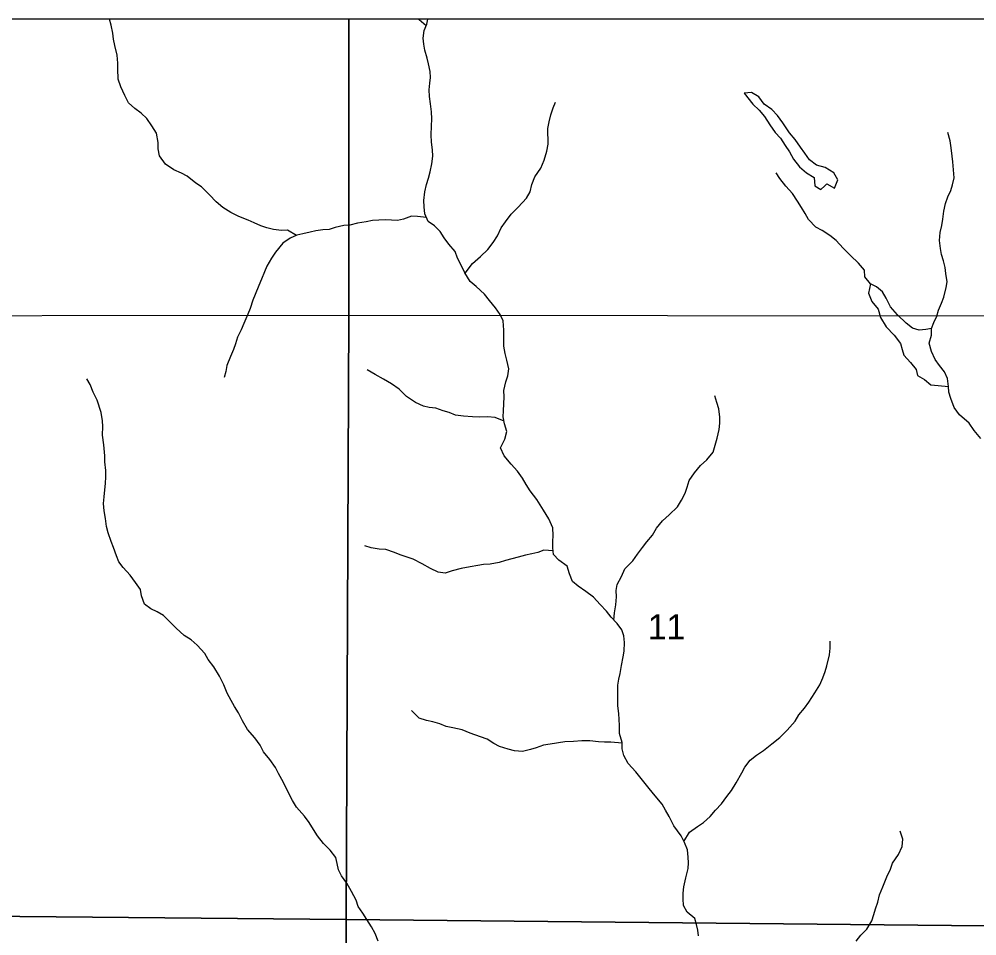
# Model space of a CAD drawing. Extents: x -10 to 158, y 8 to 33.
# Drawn here: x 3.865 to 5.456, y 19.378 to 20.9 of the extents above; entities that cross this region are included whole.
import ezdxf

# ---------------------------------------------------------------- set-up
doc = ezdxf.new("R2010")
doc.units = 0
for name, color, linetype in [('GM_X_Corporation', 7, 'Continuous'), ('GM_X_Minor_Lake', 7, 'Continuous'), ('GM_X_Minor_River', 7, 'Continuous'), ('GM_X_Section_Text', 7, 'Continuous')]:
    doc.layers.add(name, color=color, linetype=linetype)

msp = doc.modelspace()

# ---------------------------------------------------------------- linework, layer by layer
at = {"layer": 'GM_X_Corporation'}
for points in [[(4.4126, 20.9), (3.3964, 20.9), (3.3928, 20.4074), (4.4129, 20.4084)], [(5.4715, 20.9), (4.4126, 20.9), (4.4129, 20.4084), (5.4711, 20.4076)], [(3.3928, 20.4074), (4.4129, 20.4084), (4.4084, 19.4053), (3.384, 19.4149)], [(5.4711, 20.4076), (5.4696, 19.3951), (4.4084, 19.4053), (4.4129, 20.4084)], [(3.384, 19.4149), (4.4084, 19.4053), (4.4097, 18.3961), (3.3747, 18.3999)], [(5.4696, 19.3951), (5.4623, 18.3997), (4.4097, 18.3961), (4.4084, 19.4053)]]:
    msp.add_lwpolyline(points, close=True, dxfattribs=at)
at = {"layer": 'GM_X_Minor_Lake'}
for points in [[(5.203, 20.6233), (5.2067, 20.6267), (5.2193, 20.6196), (5.2245, 20.6332), (5.218, 20.645), (5.2036, 20.6536), (5.1895, 20.6577), (5.1777, 20.6664), (5.1697, 20.6774), (5.1628, 20.6876), (5.1536, 20.7004), (5.1445, 20.7114), (5.1334, 20.7277), (5.1246, 20.7401), (5.115, 20.7503), (5.1021, 20.759), (5.0933, 20.7711), (5.0815, 20.7783), (5.069, 20.7774)], [(5.069, 20.7774), (5.0835, 20.7589), (5.0942, 20.7487), (5.1029, 20.7385), (5.1117, 20.7245), (5.1209, 20.712), (5.1297, 20.7022), (5.1373, 20.6901), (5.1442, 20.6795), (5.1511, 20.6674), (5.161, 20.6546), (5.1729, 20.6448), (5.1854, 20.6369), (5.1866, 20.6236), (5.1965, 20.6172), (5.203, 20.6233)], [(5.2789, 20.4607), (5.2755, 20.4449), (5.2813, 20.4313), (5.2916, 20.4188), (5.2954, 20.4048), (5.305, 20.3893), (5.3183, 20.3753), (5.3287, 20.3617), (5.3317, 20.3519), (5.3344, 20.342), (5.3455, 20.33), (5.3547, 20.3182), (5.357, 20.3084), (5.3688, 20.302), (5.3791, 20.2929), (5.3916, 20.2918), (5.4083, 20.2905)], [(5.4083, 20.2905), (5.4071, 20.3034), (5.4017, 20.3143), (5.3933, 20.3253), (5.3864, 20.3351), (5.3802, 20.3483), (5.3764, 20.3619), (5.3801, 20.3752), (5.3804, 20.3866), (5.3709, 20.385), (5.3599, 20.3835), (5.3485, 20.3868), (5.3382, 20.3955), (5.324, 20.409), (5.3122, 20.4226), (5.3052, 20.437), (5.2987, 20.4475), (5.2888, 20.4558), (5.2789, 20.4607)]]:
    msp.add_lwpolyline(points, dxfattribs=at)
at = {"layer": 'GM_X_Minor_River'}
for points in [[(4.3255, 20.5411), (4.3108, 20.5496), (4.301, 20.5491), (4.2873, 20.5506), (4.2766, 20.5535), (4.2667, 20.5572), (4.2557, 20.5621), (4.2454, 20.5662), (4.2302, 20.5726), (4.2169, 20.5793), (4.2035, 20.5876), (4.1924, 20.597), (4.1813, 20.6083), (4.168, 20.6215), (4.1584, 20.6275), (4.1443, 20.6395), (4.1348, 20.6444), (4.1218, 20.65), (4.1081, 20.6594), (4.0985, 20.673), (4.0962, 20.6847), (4.0961, 20.695), (4.093, 20.7105), (4.0853, 20.7229), (4.0772, 20.735), (4.0677, 20.7441), (4.0574, 20.7516), (4.0467, 20.761), (4.0405, 20.7735), (4.034, 20.7879), (4.0297, 20.8003), (4.0292, 20.8174), (4.0292, 20.8269), (4.0279, 20.8402), (4.024, 20.8561), (4.0221, 20.867), (4.0209, 20.8769), (4.0177, 20.8898), (4.0151, 20.9)], [(4.5409, 20.8888), (4.5295, 20.8988), (4.5276, 20.9)], [(4.669, 20.2398), (4.6693, 20.2496), (4.6707, 20.2731), (4.6703, 20.2834), (4.6732, 20.2978), (4.6769, 20.3081), (4.6784, 20.3195), (4.6752, 20.3342), (4.6725, 20.3448), (4.6702, 20.357), (4.67, 20.3835), (4.6687, 20.3994), (4.6637, 20.41), (4.6564, 20.421), (4.6465, 20.433), (4.6381, 20.4436), (4.6239, 20.4564), (4.6144, 20.4647), (4.6052, 20.479), (4.5986, 20.4927), (4.5932, 20.5032), (4.589, 20.5146), (4.5787, 20.5267), (4.571, 20.5369), (4.5645, 20.5478), (4.5549, 20.5569), (4.5442, 20.564), (4.5388, 20.5768), (4.5376, 20.5886), (4.5372, 20.5992), (4.5386, 20.6133), (4.5416, 20.6258), (4.5449, 20.6361), (4.5475, 20.6463), (4.5505, 20.6596), (4.5519, 20.6725), (4.5514, 20.6831), (4.5498, 20.696), (4.5494, 20.7081), (4.55, 20.7222), (4.5503, 20.7343), (4.5499, 20.7461), (4.5483, 20.7593), (4.5467, 20.7715), (4.5462, 20.7825), (4.5473, 20.7938), (4.548, 20.8033), (4.5479, 20.8132), (4.5452, 20.8257), (4.5428, 20.8355), (4.539, 20.8488), (4.537, 20.8586), (4.5362, 20.8685), (4.538, 20.8814), (4.5421, 20.8917), (4.5437, 20.9)], [(4.6057, 20.4782), (4.618, 20.4943), (4.6312, 20.5061), (4.6437, 20.5176), (4.6523, 20.529), (4.6595, 20.5405), (4.6658, 20.5538), (4.673, 20.5637), (4.682, 20.5763), (4.6941, 20.5881), (4.7076, 20.603), (4.7136, 20.6133), (4.7166, 20.6258), (4.7218, 20.6383), (4.7316, 20.6528), (4.7372, 20.6661), (4.7413, 20.681), (4.7435, 20.6923), (4.7433, 20.7185), (4.7455, 20.7295), (4.7481, 20.7413), (4.7522, 20.7527), (4.7556, 20.7622)], [(5.3804, 20.3866), (5.3841, 20.3965), (5.389, 20.4068), (5.3919, 20.4167), (5.3968, 20.4288), (5.4009, 20.4387), (5.4046, 20.4543), (5.4061, 20.4642), (5.4041, 20.4778), (5.4032, 20.488), (5.4001, 20.4986), (5.397, 20.5096), (5.3954, 20.5191), (5.3938, 20.5327), (5.3949, 20.5456), (5.3975, 20.5574), (5.3989, 20.568), (5.4007, 20.581), (5.4033, 20.5939), (5.4074, 20.6049), (5.4123, 20.6155), (5.4152, 20.625), (5.4178, 20.6368), (5.417, 20.6501), (5.4158, 20.663), (5.4146, 20.6728), (5.4129, 20.6865), (5.411, 20.6982), (5.4075, 20.7118)], [(5.4268, 20.2432), (5.4177, 20.2556), (5.4123, 20.2704), (5.4092, 20.2806), (5.4083, 20.2905), (5.4071, 20.3034), (5.4017, 20.3143), (5.3933, 20.3253), (5.3864, 20.3351), (5.3802, 20.3483), (5.3764, 20.3619), (5.3801, 20.3752), (5.3804, 20.3866), (5.3709, 20.385), (5.3599, 20.3835), (5.3485, 20.3868), (5.3382, 20.3955), (5.324, 20.409), (5.3122, 20.4226), (5.3052, 20.437), (5.2987, 20.4475), (5.2888, 20.4558), (5.2789, 20.4607), (5.2693, 20.4724), (5.2692, 20.4834), (5.2589, 20.4947), (5.2455, 20.5075), (5.2337, 20.5196), (5.2222, 20.5324), (5.2115, 20.5407), (5.1989, 20.5493), (5.1883, 20.5545), (5.176, 20.5677), (5.1703, 20.5776), (5.1641, 20.5874), (5.1576, 20.598), (5.1492, 20.6104), (5.1381, 20.6229), (5.1285, 20.6353), (5.1224, 20.6451)], [(4.5414, 20.5707), (4.5267, 20.5722), (4.5165, 20.5729), (4.5036, 20.5679), (4.4937, 20.5656), (4.4835, 20.5666), (4.4736, 20.5669), (4.4622, 20.5661), (4.452, 20.5657), (4.4414, 20.5637), (4.4273, 20.5613), (4.4144, 20.5582), (4.4046, 20.5574), (4.3902, 20.5539), (4.3799, 20.5508), (4.3697, 20.5503), (4.3579, 20.5484), (4.3484, 20.5464), (4.3363, 20.5437), (4.3261, 20.5413), (4.3151, 20.5363), (4.303, 20.5283), (4.2906, 20.5134), (4.2842, 20.5035), (4.2767, 20.4902), (4.2726, 20.4807), (4.2677, 20.4685), (4.2632, 20.4579), (4.2569, 20.443), (4.2531, 20.4335), (4.249, 20.4198), (4.2449, 20.4103), (4.2382, 20.3947), (4.2337, 20.3841), (4.2277, 20.3719), (4.2244, 20.3613), (4.221, 20.3514), (4.2161, 20.3403), (4.2102, 20.3251), (4.2083, 20.3149), (4.2054, 20.305)], [(4.6704, 20.2328), (4.6557, 20.2385), (4.6428, 20.2396), (4.6299, 20.2395), (4.6178, 20.2398), (4.603, 20.2408), (4.59, 20.2427), (4.5794, 20.2468), (4.5691, 20.2501), (4.5573, 20.2542), (4.5463, 20.2553), (4.5368, 20.2575), (4.5231, 20.2638), (4.5086, 20.2736), (4.4963, 20.2857), (4.4834, 20.2947), (4.4704, 20.3026), (4.4563, 20.3104), (4.443, 20.3179)], [(4.4614, 19.3695), (4.4564, 19.3823), (4.4502, 19.3933), (4.4425, 19.4054), (4.436, 19.416), (4.4283, 19.4273), (4.4249, 19.4375), (4.4172, 19.4522), (4.4091, 19.4658), (4.4003, 19.4779), (4.3957, 19.4881), (4.3933, 19.4984), (4.391, 19.5082), (4.3818, 19.5203), (4.3707, 19.5316), (4.3607, 19.5444), (4.3538, 19.555), (4.3469, 19.5667), (4.3389, 19.5769), (4.3259, 19.592), (4.319, 19.6029), (4.3136, 19.6135), (4.3086, 19.6241), (4.3013, 19.6381), (4.2959, 19.6479), (4.2909, 19.6578), (4.2817, 19.671), (4.271, 19.6838), (4.2652, 19.6948), (4.2568, 19.7068), (4.2445, 19.7208), (4.2361, 19.7355), (4.2292, 19.7484), (4.223, 19.759), (4.2173, 19.7688), (4.2107, 19.7813), (4.2053, 19.7949), (4.198, 19.8096), (4.1884, 19.8247), (4.1792, 19.8368), (4.1735, 19.847), (4.1608, 19.8606), (4.1509, 19.8696), (4.1391, 19.8771), (4.1257, 19.8892), (4.1051, 19.9099), (4.0944, 19.9163), (4.0841, 19.9211), (4.0734, 19.929), (4.0684, 19.943), (4.0668, 19.9533), (4.0584, 19.9646), (4.0496, 19.977), (4.0381, 19.9895), (4.0308, 19.9993), (4.027, 20.0091), (4.0219, 20.0228), (4.0177, 20.033), (4.013, 20.0474), (4.0103, 20.0576), (4.0083, 20.0712), (4.0063, 20.0841), (4.0055, 20.0962), (4.0066, 20.1069), (4.0076, 20.1186), (4.0083, 20.1293), (4.009, 20.1403), (4.0089, 20.1509), (4.0077, 20.1649), (4.0073, 20.1751), (4.0056, 20.1933), (4.0036, 20.2096), (4.0043, 20.224), (4.0035, 20.2335), (4.0011, 20.2472), (3.9949, 20.2676), (3.9883, 20.2808), (3.9833, 20.2933), (3.9776, 20.3031)], [(4.8527, 19.9026), (4.8538, 19.9144), (4.856, 19.9277), (4.857, 19.941), (4.8566, 19.9516), (4.8584, 19.9618), (4.8652, 19.9748), (4.8708, 19.9877), (4.884, 20.0011), (4.8923, 20.0121), (4.9006, 20.0228), (4.9077, 20.0323), (4.9171, 20.0434), (4.9235, 20.0552), (4.9333, 20.067), (4.9446, 20.0773), (4.9586, 20.0903), (4.9653, 20.1014), (4.971, 20.1132), (4.9743, 20.123), (4.9777, 20.1344), (4.9867, 20.147), (4.9965, 20.1592), (5.0074, 20.1684), (5.0176, 20.181), (5.0243, 20.2045), (5.0276, 20.219), (5.0287, 20.2292), (5.0286, 20.2394), (5.027, 20.2531), (5.0235, 20.2637), (5.0204, 20.275)], [(4.9933, 19.3783), (4.9921, 19.3877), (4.9901, 19.3972), (4.987, 19.407), (4.9744, 19.4176), (4.9683, 19.4285), (4.9678, 19.4395), (4.9681, 19.4494), (4.9692, 19.4596), (4.9725, 19.4745), (4.9762, 19.49), (4.9769, 19.4995), (4.9761, 19.509), (4.9752, 19.5211), (4.9698, 19.5332), (4.9645, 19.5442), (4.9526, 19.5608), (4.9445, 19.5767), (4.9384, 19.5869), (4.933, 19.5967), (4.9215, 19.6107), (4.9115, 19.6227), (4.9004, 19.6367), (4.889, 19.6507), (4.8763, 19.6646), (4.8694, 19.6778), (4.8667, 19.6888), (4.8666, 19.6991), (4.862, 19.7142), (4.8619, 19.7275), (4.8614, 19.7373), (4.861, 19.7476), (4.8594, 19.7601), (4.8592, 19.7798), (4.8595, 19.7942), (4.861, 19.8045), (4.8632, 19.814), (4.8654, 19.8269), (4.8683, 19.8413), (4.8698, 19.8508), (4.8705, 19.8652), (4.8692, 19.8766), (4.8658, 19.8864), (4.8585, 19.897), (4.8482, 19.9072), (4.8405, 19.9174), (4.8302, 19.9283), (4.8191, 19.9403), (4.8061, 19.9497), (4.7935, 19.9588), (4.784, 19.9667), (4.779, 19.9792), (4.7755, 19.992), (4.7613, 20.0018), (4.7525, 20.0116), (4.7513, 20.0226), (4.7516, 20.0328), (4.752, 20.0427), (4.7515, 20.0556), (4.7449, 20.0703), (4.7361, 20.0847), (4.7246, 20.1028), (4.7139, 20.1168), (4.707, 20.1274), (4.7012, 20.1379), (4.6928, 20.1496), (4.6821, 20.1613), (4.6706, 20.1753), (4.6644, 20.1885), (4.6715, 20.203), (4.6749, 20.2155), (4.6714, 20.228), (4.669, 20.2398)], [(5.462, 20.2038), (5.4509, 20.217), (5.4429, 20.2295), (5.4268, 20.2432)], [(4.7519, 20.0172), (4.7366, 20.0183), (4.7267, 20.0148), (4.7168, 20.0125), (4.7059, 20.0102), (4.6941, 20.0067), (4.6729, 20.0012), (4.6623, 19.9981), (4.6475, 19.9954), (4.6365, 19.9945), (4.6266, 19.9933), (4.6141, 19.991), (4.5993, 19.9882), (4.5845, 19.984), (4.5724, 19.9801), (4.561, 19.9823), (4.5484, 19.9879), (4.5343, 19.9961), (4.5195, 20.0036), (4.5077, 20.0077), (4.4978, 20.0107), (4.4883, 20.0148), (4.4742, 20.0196), (4.4628, 20.0203), (4.4495, 20.0225), (4.4392, 20.0255)], [(4.969, 19.5349), (4.9785, 19.5507), (4.9917, 19.5599), (5.0019, 19.5664), (5.0128, 19.5764), (5.0215, 19.587), (5.0317, 19.5977), (5.0403, 19.6099), (5.0479, 19.6198), (5.0558, 19.6324), (5.0651, 19.6488), (5.0704, 19.6583), (5.0791, 19.6701), (5.0896, 19.6785), (5.1014, 19.6858), (5.1149, 19.6973), (5.1282, 19.7076), (5.1406, 19.7198), (5.1538, 19.7347), (5.1602, 19.745), (5.1692, 19.7564), (5.1768, 19.7663), (5.1865, 19.7819), (5.1948, 19.7949), (5.2, 19.8067), (5.2038, 19.8173), (5.2067, 19.8268), (5.2108, 19.8447), (5.2119, 19.8557), (5.2118, 19.8674)], [(4.8666, 19.6979), (4.8476, 19.6997), (4.8374, 19.7), (4.8275, 19.7003), (4.8131, 19.7021), (4.7998, 19.702), (4.7857, 19.7008), (4.7713, 19.7003), (4.747, 19.6964), (4.736, 19.6948), (4.7239, 19.6905), (4.7144, 19.6874), (4.7012, 19.6843), (4.6879, 19.6854), (4.6772, 19.6883), (4.6631, 19.6924), (4.6532, 19.6977), (4.6422, 19.7048), (4.6315, 19.7089), (4.6144, 19.7149), (4.6007, 19.7205), (4.5855, 19.7234), (4.5745, 19.7256), (4.5638, 19.7301), (4.5524, 19.7338), (4.5414, 19.7356), (4.5296, 19.7397), (4.5169, 19.7525)], [(5.2549, 19.3693), (5.2628, 19.3793), (5.273, 19.3892), (5.2809, 19.4033), (5.2843, 19.4135), (5.2872, 19.423), (5.2913, 19.4341), (5.2939, 19.4462), (5.2995, 19.4599), (5.3059, 19.4763), (5.3122, 19.4888), (5.3156, 19.4987), (5.3254, 19.5132), (5.3317, 19.5269), (5.3328, 19.539), (5.3285, 19.5523)]]:
    msp.add_lwpolyline(points, dxfattribs=at)

# ---------------------------------------------------------------- texts
at = {"layer": 'GM_X_Section_Text'}
msp.add_text('11', height=0.04186, rotation=0, dxfattribs=at).set_placement((4.9091, 19.8703))

doc.saveas('drawing.dxf')
